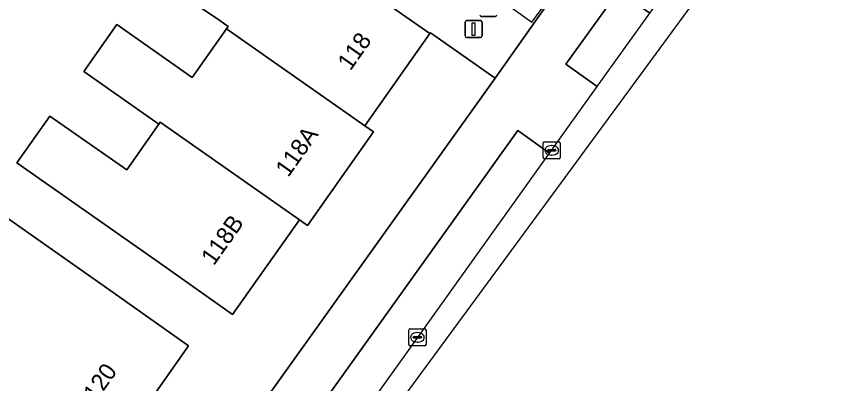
# Model space of a CAD drawing. Extents: x 160102 to 160934, y 382045 to 382923.
# Drawn here: x 160696.34 to 160745.07, y 382504.65 to 382526.11 of the extents above; entities that cross this region are included whole.
import ezdxf

# ---------------------------------------------------------------- set-up
doc = ezdxf.new("R2010")
doc.units = 0
for name, color, linetype in [('IMGEO_Afsluitpaal', 7, 'Continuous'), ('IMGEO_Erf', 7, 'Continuous'), ('IMGEO_Kolk', 7, 'Continuous'), ('IMGEO_Pand', 7, 'Continuous'), ('IMGEO_Pand_nummerreeks', 7, 'Continuous'), ('IMGEO_Pand_overbouw', 7, 'Continuous'), ('IMGEO_Parkeervlak_open', 7, 'Continuous'), ('IMGEO_Rijbaan_lokaal_gesloten', 7, 'Continuous'), ('IMGEO_Rijbaan_lokaal_open', 7, 'Continuous'), ('IMGEO_Voetpad_open', 7, 'Continuous')]:
    doc.layers.add(name, color=color, linetype=linetype)

msp = doc.modelspace()

# ---------------------------------------------------------------- linework, layer by layer
at = {"layer": 'IMGEO_Afsluitpaal'}
for p, q in [((160722.652, 382525.884), (160723.442, 382525.884)), ((160723.442, 382525.884), (160722.652, 382525.884)), ((160724.303, 382526.112), (160723.513, 382526.112)), ((160723.513, 382526.112), (160724.303, 382526.112)), ((160722.552, 382524.984), (160722.552, 382525.784)), ((160722.552, 382525.784), (160722.552, 382524.984)), ((160723.542, 382525.784), (160723.542, 382524.984)), ((160723.542, 382524.984), (160723.542, 382525.784)), ((160723.442, 382524.884), (160722.652, 382524.884)), ((160722.652, 382524.884), (160723.442, 382524.884))]:
    msp.add_line(p, q, dxfattribs=at)
msp.add_lwpolyline([(160722.972, 382525.759), (160723.122, 382525.759), (160723.122, 382525.009), (160722.972, 382525.009), (160722.972, 382525.759)], dxfattribs=at)
for centre, start, end in [((160722.652, 382525.784), 90, 180), ((160722.652, 382525.784), 90, 180), ((160723.513, 382526.212), 180, 270), ((160723.513, 382526.212), 180, 270), ((160723.442, 382525.784), 0, 90), ((160723.442, 382525.784), 360, 90), ((160724.303, 382526.212), 270, 0), ((160724.303, 382526.212), 270, 0), ((160722.652, 382524.984), 180, 270), ((160722.652, 382524.984), 180, 270), ((160723.442, 382524.984), 270, 0), ((160723.442, 382524.984), 270, 0)]:
    msp.add_arc(centre, 0.1, start, end, dxfattribs=at)
at = {"layer": 'IMGEO_Erf'}
for points in [[(160708.229, 382500), (160724.312, 382522.505), (160720.519, 382525.165), (160720.487, 382525.12), (160716.691, 382519.728), (160717.198, 382519.371), (160713.344, 382513.895), (160712.869, 382514.23), (160708.964, 382508.683), (160704.876, 382511.561), (160696.355, 382517.558), (160698.278, 382520.291), (160702.773, 382517.158), (160704.651, 382519.825), (160700.267, 382522.911), (160702.195, 382525.651), (160706.607, 382522.546), (160708.611, 382525.392), (160708.706, 382525.527), (160708.152, 382525.917), (160704.416, 382528.46)], [(160693.823, 382515.708), (160702.303, 382509.735), (160706.391, 382506.857), (160703.765, 382503.126)]]:
    msp.add_lwpolyline(points, dxfattribs=at)
at = {"layer": 'IMGEO_Kolk'}
for p, q in [((160727.114, 382517.862), (160727.114, 382518.714)), ((160727.189, 382518.788), (160728.041, 382518.788)), ((160728.115, 382518.714), (160728.115, 382517.862)), ((160727.373, 382518.282), (160727.373, 382518.294)), ((160727.811, 382518.245), (160727.413, 382518.245)), ((160727.416, 382518.331), (160727.814, 382518.331)), ((160727.602, 382518.568), (160727.627, 382518.568)), ((160727.857, 382518.294), (160727.857, 382518.282)), ((160728.041, 382517.788), (160727.189, 382517.788)), ((160727.625, 382518.008), (160727.6, 382518.008)), ((160719.264, 382506.919), (160719.264, 382507.771)), ((160719.339, 382507.845), (160720.191, 382507.845)), ((160719.566, 382507.388), (160719.964, 382507.388)), ((160719.752, 382507.625), (160719.777, 382507.625)), ((160720.265, 382507.771), (160720.265, 382506.919)), ((160719.523, 382507.339), (160719.523, 382507.351)), ((160719.961, 382507.302), (160719.563, 382507.302)), ((160719.775, 382507.065), (160719.75, 382507.065)), ((160720.007, 382507.351), (160720.007, 382507.339)), ((160720.191, 382506.845), (160719.339, 382506.845))]:
    msp.add_line(p, q, dxfattribs=at)
for points in [[(160727.114, 382517.862), (160727.114, 382518.714)], [(160727.189, 382518.788), (160728.041, 382518.788)], [(160728.115, 382518.714), (160728.115, 382517.862)], [(160728.041, 382517.788), (160727.189, 382517.788)], [(160719.264, 382506.919), (160719.264, 382507.771)], [(160719.339, 382507.845), (160720.191, 382507.845)], [(160720.265, 382507.771), (160720.265, 382506.919)], [(160720.191, 382506.845), (160719.339, 382506.845)]]:
    msp.add_lwpolyline(points, dxfattribs=at)
for centre, radius, start, end in [((160727.191, 382518.712), 0.0765, 91.552, 178.448), ((160727.191, 382518.712), 0.0765, 91.552, 178.448), ((160728.039, 382518.712), 0.0765, 1.552, 88.448), ((160728.039, 382518.712), 0.0765, 1.552, 88.448), ((160727.413, 382518.291), 0.0403, 85.8775, 175.7526), ((160727.41, 382518.281), 0.0366, 178.938, 274.7102), ((160727.814, 382518.288), 0.043, 264.8664, 352.4533), ((160727.818, 382518.293), 0.0386, 1.7309, 96.639), ((160727.191, 382517.864), 0.0765, 181.552, 268.448), ((160727.191, 382517.864), 0.0765, 181.552, 268.448), ((160728.039, 382517.864), 0.0765, 271.552, 358.448), ((160728.039, 382517.864), 0.0765, 271.552, 358.448), ((160719.341, 382507.769), 0.0765, 91.552, 178.448), ((160719.341, 382507.769), 0.0765, 91.552, 178.448), ((160719.563, 382507.348), 0.0403, 85.8775, 175.7526), ((160719.968, 382507.35), 0.0386, 1.7309, 96.639), ((160720.189, 382507.769), 0.0765, 1.552, 88.448), ((160720.189, 382507.769), 0.0765, 1.552, 88.448), ((160719.341, 382506.921), 0.0765, 181.552, 268.448), ((160719.341, 382506.921), 0.0765, 181.552, 268.448), ((160719.56, 382507.338), 0.0366, 178.938, 274.7102), ((160719.964, 382507.345), 0.043, 264.8664, 352.4533), ((160720.189, 382506.921), 0.0765, 271.552, 358.448), ((160720.189, 382506.921), 0.0765, 271.552, 358.448)]:
    msp.add_arc(centre, radius, start, end, dxfattribs=at)
for centre, major_axis, ratio, start_param, end_param in [((160727.601, 382518.288), (-0.387, 0.002), 0.722429, 4.712389, 7.853982), ((160727.626, 382518.288), (-0.39, 0.002), 0.717154, 1.570796, 4.712389), ((160719.751, 382507.345), (-0.387, 0.002), 0.722429, 4.712389, 7.853982), ((160719.776, 382507.345), (-0.39, 0.002), 0.717154, 1.570796, 4.712389)]:
    msp.add_ellipse(centre, major_axis=major_axis, ratio=ratio, start_param=start_param, end_param=end_param, dxfattribs=at)
at = {"layer": 'IMGEO_Pand'}
for points in [[(160716.399, 382527.998), (160707.032, 382534.59), (160706.909, 382534.677), (160706.665, 382534.331), (160705.038, 382532.019), (160704.416, 382528.46), (160708.152, 382525.917), (160708.706, 382525.527), (160708.611, 382525.392), (160716.691, 382519.728), (160720.487, 382525.12)], [(160704.651, 382519.825), (160704.73, 382519.937), (160712.869, 382514.23), (160713.344, 382513.895), (160717.198, 382519.371), (160716.691, 382519.728), (160708.611, 382525.392), (160706.607, 382522.546), (160702.195, 382525.651), (160700.267, 382522.911)], [(160704.651, 382519.825), (160702.773, 382517.158), (160698.278, 382520.291), (160696.355, 382517.558), (160704.876, 382511.561), (160708.964, 382508.683), (160712.869, 382514.23), (160704.73, 382519.937)]]:
    msp.add_lwpolyline(points, close=True, dxfattribs=at)
msp.add_lwpolyline([(160703.765, 382503.126), (160706.391, 382506.857), (160702.303, 382509.735), (160693.823, 382515.708)], dxfattribs=at)
at = {"layer": 'IMGEO_Pand_overbouw'}
msp.add_lwpolyline([(160715.343, 382533.756), (160724.126, 382527.459), (160726.46, 382525.786), (160727.926, 382527.827), (160737.299, 382540.872), (160736.812, 382541.224), (160727.481, 382528.245), (160717.298, 382535.547), (160717.251, 382535.482), (160716.812, 382535.797)], close=True, dxfattribs=at)
at = {"layer": 'IMGEO_Parkeervlak_open'}
for points in [[(160733.349, 382526.324), (160731.515, 382527.629), (160728.444, 382523.335), (160730.275, 382522.029)], [(160727.481, 382518.126), (160725.623, 382519.443), (160711.074, 382499.081), (160707.672, 382494.31), (160709.522, 382492.977), (160709.57, 382493.044)]]:
    msp.add_lwpolyline(points, close=True, dxfattribs=at)
at = {"layer": 'IMGEO_Rijbaan_lokaal_gesloten'}
for points in [[(160754.086, 382552.73), (160739.307, 382531.658), (160737.875, 382529.651), (160728.372, 382516.708), (160650.372, 382410.468), (160605.248, 382351.983)], [(160709.57, 382493.044), (160727.481, 382518.126), (160730.275, 382522.029), (160733.349, 382526.324), (160733.886, 382527.073), (160737.564, 382532.212), (160751.946, 382552.778)]]:
    msp.add_lwpolyline(points, dxfattribs=at)
at = {"layer": 'IMGEO_Rijbaan_lokaal_open'}
msp.add_lwpolyline([(160668.663, 382559.479), (160669.701, 382558.825), (160678.105, 382553.529), (160679.323, 382552.761), (160688.062, 382547.254), (160700.091, 382539.706), (160700.294, 382539.578), (160707.362, 382535.112), (160707.032, 382534.59), (160716.399, 382527.998), (160720.487, 382525.12), (160720.519, 382525.165), (160724.312, 382522.505), (160728.051, 382527.836), (160727.481, 382528.245), (160717.298, 382535.547), (160717.251, 382535.482), (160716.812, 382535.797), (160714.326, 382537.58), (160713.206, 382538.382), (160713.186, 382538.354), (160712.547, 382537.478), (160696.857, 382548.846), (160681.405, 382559.84)], dxfattribs=at)
at = {"layer": 'IMGEO_Voetpad_open'}
for points in [[(160750.073, 382558.043), (160747.475, 382554.898), (160743.624, 382549.31), (160738.074, 382541.258), (160738.028, 382541.191), (160737.699, 382541.428), (160737.299, 382540.872), (160731.808, 382533.142), (160728.051, 382527.836), (160724.312, 382522.505), (160708.229, 382500), (160680.935, 382461.701), (160678.63, 382458.467), (160679.527, 382457.928)], [(160725.623, 382519.443), (160727.481, 382518.126), (160730.275, 382522.029), (160728.444, 382523.335), (160731.515, 382527.629), (160733.349, 382526.324), (160733.886, 382527.073), (160732.034, 382528.378), (160735.694, 382533.535), (160737.564, 382532.212), (160751.946, 382552.778), (160751.627, 382553.009)], [(160684.755, 382459.046), (160685.136, 382458.755), (160688.716, 382463.746), (160686.844, 382465.065), (160693.818, 382474.859), (160695.716, 382473.6), (160701.791, 382482.182), (160703.891, 382485.115), (160702.054, 382486.446), (160704.684, 382490.107), (160706.545, 382488.821), (160709.522, 382492.977), (160707.672, 382494.31), (160711.074, 382499.081), (160725.623, 382519.443)]]:
    msp.add_lwpolyline(points, dxfattribs=at)

# ---------------------------------------------------------------- texts
at = {"layer": 'IMGEO_Pand_nummerreeks'}
for s, rotation, p in [('118', 54.855, (160715.842, 382522.898)), ('118A', 54.8622, (160712.217, 382516.673)), ('118B', 54.8551, (160707.863, 382511.497)), ('120', 54.8607, (160700.97, 382503.534))]:
    msp.add_text(s, height=1, rotation=rotation, dxfattribs=at).set_placement(p)

doc.saveas('drawing.dxf')
